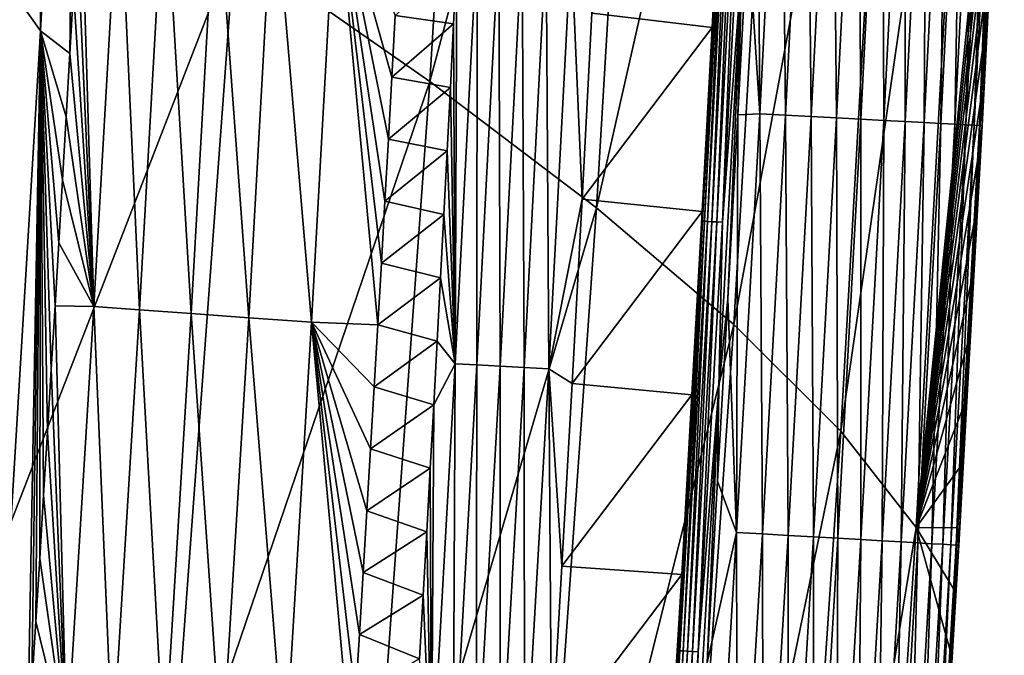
# Model space of a CAD drawing. Header units: millimetres. Extents: x -300 to 300, y -500 to 500.
# Tile 352 of 656: x 279 to 297, y -164 to -152. Entities that reach past the tile are written whole.
import ezdxf

# ---------------------------------------------------------------- set-up
doc = ezdxf.new("R2010")
doc.units = ezdxf.units.MM
doc.header["$LTSCALE"] = 81.481481
for name, color, linetype in [('19', 7, 'CONTINUOUS'), ('21', 7, 'CONTINUOUS'), ('23', 7, 'CONTINUOUS'), ('26', 7, 'CONTINUOUS'), ('27', 7, 'CONTINUOUS'), ('29', 7, 'CONTINUOUS'), ('30', 7, 'CONTINUOUS'), ('32', 7, 'CONTINUOUS')]:
    doc.layers.add(name, color=color, linetype=linetype)

msp = doc.modelspace()

# ---------------------------------------------------------------- linework, layer by layer
at = {"layer": '19', "color": 7, "linetype": 'CONTINUOUS'}
for points in [[(286.378, -153.434, 27.066), (287.427, -136.188, 26.997), (282.832, -150.961, 30.897), (286.378, -153.434, 27.066)], [(286.378, -153.434, 27.066), (290.448, -138.254, 22.972), (287.427, -136.188, 26.997), (286.378, -153.434, 27.066)], [(289.408, -155.733, 23.032), (290.448, -138.254, 22.972), (286.378, -153.434, 27.066), (289.408, -155.733, 23.032)], [(289.408, -155.733, 23.032), (292.93, -140.163, 18.74), (290.448, -138.254, 22.972), (289.408, -155.733, 23.032)], [(291.903, -157.854, 18.789), (292.93, -140.163, 18.74), (289.408, -155.733, 23.032), (291.903, -157.854, 18.789)], [(291.903, -157.854, 18.789), (294.854, -141.911, 14.295), (292.93, -140.163, 18.74), (291.903, -157.854, 18.789)], [(293.844, -159.792, 14.333), (294.854, -141.911, 14.295), (291.903, -157.854, 18.789), (293.844, -159.792, 14.333)], [(293.844, -159.792, 14.333), (296.201, -143.496, 9.634), (294.854, -141.911, 14.295), (293.844, -159.792, 14.333)], [(295.213, -161.543, 9.658), (296.201, -143.496, 9.634), (293.844, -159.792, 14.333), (295.213, -161.543, 9.658)], [(296.201, -143.496, 9.634), (295.213, -161.543, 9.658), (296.815, -145.735, 5.622), (296.201, -143.496, 9.634)], [(296.815, -145.735, 5.622), (295.213, -161.543, 9.658), (296.759, -146.865, 5.625), (296.815, -145.735, 5.622)], [(296.759, -146.865, 5.625), (295.213, -161.543, 9.658), (296.702, -147.995, 5.628), (296.759, -146.865, 5.625)], [(296.702, -147.995, 5.628), (295.213, -161.543, 9.658), (296.644, -149.125, 5.631), (296.702, -147.995, 5.628)], [(277.575, -164.529, 34.622), (282.832, -150.961, 30.897), (278.788, -148.318, 34.53), (277.575, -164.529, 34.622)], [(296.644, -149.125, 5.631), (295.213, -161.543, 9.658), (296.586, -150.255, 5.634), (296.644, -149.125, 5.631)], [(296.586, -150.255, 5.634), (295.213, -161.543, 9.658), (296.528, -151.384, 5.637), (296.586, -150.255, 5.634)], [(281.62, -167.434, 30.982), (282.832, -150.961, 30.897), (277.575, -164.529, 34.622), (281.62, -167.434, 30.982)], [(281.62, -167.434, 30.982), (286.378, -153.434, 27.066), (282.832, -150.961, 30.897), (281.62, -167.434, 30.982)], [(296.528, -151.384, 5.637), (295.213, -161.543, 9.658), (296.468, -152.514, 5.64), (296.528, -151.384, 5.637)], [(296.468, -152.514, 5.64), (295.213, -161.543, 9.658), (296.408, -153.643, 5.643), (296.468, -152.514, 5.64)], [(285.171, -170.149, 27.142), (286.378, -153.434, 27.066), (281.62, -167.434, 30.982), (285.171, -170.149, 27.142)], [(285.171, -170.149, 27.142), (289.408, -155.733, 23.032), (286.378, -153.434, 27.066), (285.171, -170.149, 27.142)], [(296.408, -153.643, 5.643), (295.213, -161.543, 9.658), (296.347, -154.773, 5.646), (296.408, -153.643, 5.643)], [(296.347, -154.773, 5.646), (295.213, -161.543, 9.658), (296.286, -155.902, 5.65), (296.347, -154.773, 5.646)], [(288.211, -172.668, 23.098), (289.408, -155.733, 23.032), (285.171, -170.149, 27.142), (288.211, -172.668, 23.098)], [(288.211, -172.668, 23.098), (291.903, -157.854, 18.789), (289.408, -155.733, 23.032), (288.211, -172.668, 23.098)], [(296.286, -155.902, 5.65), (295.213, -161.543, 9.658), (296.224, -157.031, 5.653), (296.286, -155.902, 5.65)], [(296.224, -157.031, 5.653), (295.213, -161.543, 9.658), (296.161, -158.16, 5.656), (296.224, -157.031, 5.653)], [(290.72, -174.986, 18.844), (291.903, -157.854, 18.789), (288.211, -172.668, 23.098), (290.72, -174.986, 18.844)], [(290.72, -174.986, 18.844), (293.844, -159.792, 14.333), (291.903, -157.854, 18.789), (290.72, -174.986, 18.844)], [(296.161, -158.16, 5.656), (295.213, -161.543, 9.658), (296.097, -159.289, 5.659), (296.161, -158.16, 5.656)], [(296.097, -159.289, 5.659), (295.213, -161.543, 9.658), (296.033, -160.417, 5.663), (296.097, -159.289, 5.659)], [(292.679, -177.1, 14.374), (293.844, -159.792, 14.333), (290.72, -174.986, 18.844), (292.679, -177.1, 14.374)], [(292.679, -177.1, 14.374), (295.213, -161.543, 9.658), (293.844, -159.792, 14.333), (292.679, -177.1, 14.374)], [(296.033, -160.417, 5.663), (295.213, -161.543, 9.658), (295.968, -161.546, 5.666), (296.033, -160.417, 5.663)], [(294.071, -179.003, 9.684), (295.213, -161.543, 9.658), (292.679, -177.1, 14.374), (294.071, -179.003, 9.684)], [(295.213, -161.543, 9.658), (294.071, -179.003, 9.684), (295.835, -163.802, 5.673), (295.213, -161.543, 9.658)], [(295.968, -161.546, 5.666), (295.213, -161.543, 9.658), (295.902, -162.674, 5.669), (295.968, -161.546, 5.666)], [(295.902, -162.674, 5.669), (295.213, -161.543, 9.658), (295.835, -163.802, 5.673), (295.902, -162.674, 5.669)], [(295.835, -163.802, 5.673), (294.071, -179.003, 9.684), (295.768, -164.93, 5.676), (295.835, -163.802, 5.673)]]:
    msp.add_3dface(points, dxfattribs=at)
at = {"layer": '21', "color": 7, "linetype": 'CONTINUOUS'}
for points in [[(278.562, -151.458, 12.559), (279.26, -138.54, 12.583), (279.313, -152.518, 11.064), (278.562, -151.458, 12.559)], [(279.313, -152.518, 11.064), (279.26, -138.54, 12.583), (280.007, -139.521, 11.1), (279.313, -152.518, 11.064)], [(279.313, -152.518, 11.064), (280.007, -139.521, 11.1), (279.843, -152.929, 9.884), (279.313, -152.518, 11.064)], [(279.843, -152.929, 9.884), (280.007, -139.521, 11.1), (279.908, -151.783, 9.887), (279.843, -152.929, 9.884)], [(278.539, -165.204, 11.025), (278.562, -151.458, 12.559), (279.313, -152.518, 11.064), (278.539, -165.204, 11.025)], [(278.539, -165.204, 11.025), (279.313, -152.518, 11.064), (279.076, -165.543, 9.851), (278.539, -165.204, 11.025)], [(279.076, -165.543, 9.851), (279.313, -152.518, 11.064), (279.15, -164.396, 9.854), (279.076, -165.543, 9.851)], [(279.15, -164.396, 9.854), (279.313, -152.518, 11.064), (279.223, -163.249, 9.857), (279.15, -164.396, 9.854)], [(279.223, -163.249, 9.857), (279.313, -152.518, 11.064), (279.295, -162.102, 9.86), (279.223, -163.249, 9.857)], [(279.295, -162.102, 9.86), (279.313, -152.518, 11.064), (279.366, -160.955, 9.863), (279.295, -162.102, 9.86)], [(279.366, -160.955, 9.863), (279.313, -152.518, 11.064), (279.437, -159.808, 9.866), (279.366, -160.955, 9.863)], [(279.437, -159.808, 9.866), (279.313, -152.518, 11.064), (279.506, -158.661, 9.869), (279.437, -159.808, 9.866)], [(279.506, -158.661, 9.869), (279.313, -152.518, 11.064), (279.575, -157.514, 9.872), (279.506, -158.661, 9.869)], [(279.575, -157.514, 9.872), (279.313, -152.518, 11.064), (279.643, -156.368, 9.875), (279.575, -157.514, 9.872)], [(279.643, -156.368, 9.875), (279.313, -152.518, 11.064), (279.711, -155.221, 9.878), (279.643, -156.368, 9.875)], [(279.711, -155.221, 9.878), (279.313, -152.518, 11.064), (279.777, -154.075, 9.881), (279.711, -155.221, 9.878)], [(279.777, -154.075, 9.881), (279.313, -152.518, 11.064), (279.843, -152.929, 9.884), (279.777, -154.075, 9.881)]]:
    msp.add_3dface(points, dxfattribs=at)
at = {"layer": '23', "color": 7, "linetype": 'CONTINUOUS'}
for points in [[(286.812, -152.39, 1.375), (285.754, -152.234, 2.225), (286.869, -151.237, 1.376), (286.812, -152.39, 1.375)], [(285.692, -153.36, 2.228), (285.754, -152.234, 2.225), (286.812, -152.39, 1.375), (285.692, -153.36, 2.228)], [(286.754, -153.544, 1.374), (285.692, -153.36, 2.228), (286.812, -152.39, 1.375), (286.754, -153.544, 1.374)], [(285.629, -154.485, 2.23), (285.692, -153.36, 2.228), (286.754, -153.544, 1.374), (285.629, -154.485, 2.23)], [(286.695, -154.697, 1.373), (285.629, -154.485, 2.23), (286.754, -153.544, 1.374), (286.695, -154.697, 1.373)], [(285.566, -155.611, 2.233), (285.629, -154.485, 2.23), (286.695, -154.697, 1.373), (285.566, -155.611, 2.233)], [(286.635, -155.85, 1.372), (285.566, -155.611, 2.233), (286.695, -154.697, 1.373), (286.635, -155.85, 1.372)], [(285.502, -156.736, 2.235), (285.566, -155.611, 2.233), (286.635, -155.85, 1.372), (285.502, -156.736, 2.235)], [(286.574, -157.004, 1.371), (285.502, -156.736, 2.235), (286.635, -155.85, 1.372), (286.574, -157.004, 1.371)], [(285.437, -157.861, 2.238), (285.502, -156.736, 2.235), (286.574, -157.004, 1.371), (285.437, -157.861, 2.238)], [(286.513, -158.157, 1.37), (285.437, -157.861, 2.238), (286.574, -157.004, 1.371), (286.513, -158.157, 1.37)], [(285.371, -158.987, 2.24), (285.437, -157.861, 2.238), (286.513, -158.157, 1.37), (285.371, -158.987, 2.24)], [(286.451, -159.311, 1.368), (285.371, -158.987, 2.24), (286.513, -158.157, 1.37), (286.451, -159.311, 1.368)], [(285.305, -160.112, 2.243), (285.371, -158.987, 2.24), (286.451, -159.311, 1.368), (285.305, -160.112, 2.243)], [(286.389, -160.465, 1.367), (285.305, -160.112, 2.243), (286.451, -159.311, 1.368), (286.389, -160.465, 1.367)], [(285.237, -161.237, 2.245), (285.305, -160.112, 2.243), (286.389, -160.465, 1.367), (285.237, -161.237, 2.245)], [(286.325, -161.618, 1.366), (285.237, -161.237, 2.245), (286.389, -160.465, 1.367), (286.325, -161.618, 1.366)], [(285.169, -162.362, 2.248), (285.237, -161.237, 2.245), (286.325, -161.618, 1.366), (285.169, -162.362, 2.248)], [(286.261, -162.772, 1.365), (285.169, -162.362, 2.248), (286.325, -161.618, 1.366), (286.261, -162.772, 1.365)], [(285.101, -163.486, 2.25), (285.169, -162.362, 2.248), (286.261, -162.772, 1.365), (285.101, -163.486, 2.25)], [(286.196, -163.926, 1.364), (285.101, -163.486, 2.25), (286.261, -162.772, 1.365), (286.196, -163.926, 1.364)], [(285.031, -164.611, 2.253), (285.101, -163.486, 2.25), (286.196, -163.926, 1.364), (285.031, -164.611, 2.253)]]:
    msp.add_3dface(points, dxfattribs=at)
at = {"layer": '26', "color": 7, "linetype": 'CONTINUOUS'}
for points in [[(279.972, -150.637, 9.889), (280.036, -149.491, 9.892), (280.281, -157.523, 8.422), (279.972, -150.637, 9.889)], [(280.036, -149.491, 9.892), (280.738, -149.491, 8.436), (280.281, -157.523, 8.422), (280.036, -149.491, 9.892)], [(280.738, -149.491, 8.436), (281.107, -157.585, 7.021), (280.281, -157.523, 8.422), (280.738, -149.491, 8.436)], [(281.561, -149.549, 7.029), (281.107, -157.585, 7.021), (280.738, -149.491, 8.436), (281.561, -149.549, 7.029)], [(281.561, -149.549, 7.029), (282.047, -157.654, 5.688), (281.107, -157.585, 7.021), (281.561, -149.549, 7.029)], [(282.498, -149.613, 5.689), (282.047, -157.654, 5.688), (281.561, -149.549, 7.029), (282.498, -149.613, 5.689)], [(282.498, -149.613, 5.689), (283.092, -157.729, 4.436), (282.047, -157.654, 5.688), (282.498, -149.613, 5.689)], [(283.542, -149.682, 4.431), (283.092, -157.729, 4.436), (282.498, -149.613, 5.689), (283.542, -149.682, 4.431)], [(283.542, -149.682, 4.431), (284.232, -157.81, 3.278), (283.092, -157.729, 4.436), (283.542, -149.682, 4.431)], [(284.681, -149.757, 3.266), (284.232, -157.81, 3.278), (283.542, -149.682, 4.431), (284.681, -149.757, 3.266)], [(284.681, -149.757, 3.266), (285.437, -157.861, 2.238), (284.232, -157.81, 3.278), (284.681, -149.757, 3.266)], [(285.754, -152.234, 2.225), (285.692, -153.36, 2.228), (284.681, -149.757, 3.266), (285.754, -152.234, 2.225)], [(285.692, -153.36, 2.228), (285.629, -154.485, 2.23), (284.681, -149.757, 3.266), (285.692, -153.36, 2.228)], [(285.629, -154.485, 2.23), (285.566, -155.611, 2.233), (284.681, -149.757, 3.266), (285.629, -154.485, 2.23)], [(285.566, -155.611, 2.233), (285.502, -156.736, 2.235), (284.681, -149.757, 3.266), (285.566, -155.611, 2.233)], [(285.502, -156.736, 2.235), (285.437, -157.861, 2.238), (284.681, -149.757, 3.266), (285.502, -156.736, 2.235)], [(279.908, -151.783, 9.887), (279.972, -150.637, 9.889), (280.281, -157.523, 8.422), (279.908, -151.783, 9.887)], [(279.843, -152.929, 9.884), (279.908, -151.783, 9.887), (280.281, -157.523, 8.422), (279.843, -152.929, 9.884)], [(279.777, -154.075, 9.881), (279.843, -152.929, 9.884), (280.281, -157.523, 8.422), (279.777, -154.075, 9.881)], [(279.711, -155.221, 9.878), (279.777, -154.075, 9.881), (280.281, -157.523, 8.422), (279.711, -155.221, 9.878)], [(279.643, -156.368, 9.875), (279.711, -155.221, 9.878), (280.281, -157.523, 8.422), (279.643, -156.368, 9.875)], [(279.575, -157.514, 9.872), (279.643, -156.368, 9.875), (280.281, -157.523, 8.422), (279.575, -157.514, 9.872)], [(279.506, -158.661, 9.869), (279.575, -157.514, 9.872), (279.787, -165.547, 8.407), (279.506, -158.661, 9.869)], [(279.575, -157.514, 9.872), (280.281, -157.523, 8.422), (279.787, -165.547, 8.407), (279.575, -157.514, 9.872)], [(280.281, -157.523, 8.422), (280.616, -165.614, 7.013), (279.787, -165.547, 8.407), (280.281, -157.523, 8.422)], [(281.107, -157.585, 7.021), (280.616, -165.614, 7.013), (280.281, -157.523, 8.422), (281.107, -157.585, 7.021)], [(281.107, -157.585, 7.021), (281.558, -165.689, 5.687), (280.616, -165.614, 7.013), (281.107, -157.585, 7.021)], [(282.047, -157.654, 5.688), (281.558, -165.689, 5.687), (281.107, -157.585, 7.021), (282.047, -157.654, 5.688)], [(282.047, -157.654, 5.688), (282.604, -165.77, 4.442), (281.558, -165.689, 5.687), (282.047, -157.654, 5.688)], [(283.092, -157.729, 4.436), (282.604, -165.77, 4.442), (282.047, -157.654, 5.688), (283.092, -157.729, 4.436)], [(283.092, -157.729, 4.436), (283.745, -165.857, 3.29), (282.604, -165.77, 4.442), (283.092, -157.729, 4.436)], [(284.232, -157.81, 3.278), (283.745, -165.857, 3.29), (283.092, -157.729, 4.436), (284.232, -157.81, 3.278)], [(284.232, -157.81, 3.278), (284.961, -165.736, 2.256), (283.745, -165.857, 3.29), (284.232, -157.81, 3.278)], [(285.437, -157.861, 2.238), (285.371, -158.987, 2.24), (284.232, -157.81, 3.278), (285.437, -157.861, 2.238)], [(285.371, -158.987, 2.24), (285.305, -160.112, 2.243), (284.232, -157.81, 3.278), (285.371, -158.987, 2.24)], [(285.305, -160.112, 2.243), (285.237, -161.237, 2.245), (284.232, -157.81, 3.278), (285.305, -160.112, 2.243)], [(285.237, -161.237, 2.245), (285.169, -162.362, 2.248), (284.232, -157.81, 3.278), (285.237, -161.237, 2.245)], [(285.169, -162.362, 2.248), (285.101, -163.486, 2.25), (284.232, -157.81, 3.278), (285.169, -162.362, 2.248)], [(285.101, -163.486, 2.25), (285.031, -164.611, 2.253), (284.232, -157.81, 3.278), (285.101, -163.486, 2.25)], [(285.031, -164.611, 2.253), (284.961, -165.736, 2.256), (284.232, -157.81, 3.278), (285.031, -164.611, 2.253)], [(279.437, -159.808, 9.866), (279.506, -158.661, 9.869), (279.787, -165.547, 8.407), (279.437, -159.808, 9.866)], [(279.366, -160.955, 9.863), (279.437, -159.808, 9.866), (279.787, -165.547, 8.407), (279.366, -160.955, 9.863)], [(279.295, -162.102, 9.86), (279.366, -160.955, 9.863), (279.787, -165.547, 8.407), (279.295, -162.102, 9.86)], [(279.223, -163.249, 9.857), (279.295, -162.102, 9.86), (279.787, -165.547, 8.407), (279.223, -163.249, 9.857)], [(279.15, -164.396, 9.854), (279.223, -163.249, 9.857), (279.787, -165.547, 8.407), (279.15, -164.396, 9.854)]]:
    msp.add_3dface(points, dxfattribs=at)
at = {"layer": '27', "color": 7, "linetype": 'CONTINUOUS'}
for points in [[(292.374, -154.023, 0.091), (292.328, -147.246, 0.031), (292.763, -146.413, 0.091), (292.374, -154.023, 0.091)], [(292.374, -154.023, 0.091), (292.763, -146.413, 0.091), (292.841, -154.048, 0.205), (292.374, -154.023, 0.091)], [(292.841, -154.048, 0.205), (292.763, -146.413, 0.091), (293.229, -146.436, 0.204), (292.841, -154.048, 0.205)], [(292.841, -154.048, 0.205), (293.229, -146.436, 0.204), (293.308, -154.073, 0.369), (292.841, -154.048, 0.205)], [(293.308, -154.073, 0.369), (293.229, -146.436, 0.204), (293.695, -146.459, 0.368), (293.308, -154.073, 0.369)], [(293.308, -154.073, 0.369), (293.695, -146.459, 0.368), (293.767, -154.098, 0.584), (293.308, -154.073, 0.369)], [(293.767, -154.098, 0.584), (293.695, -146.459, 0.368), (294.153, -146.482, 0.581), (293.767, -154.098, 0.584)], [(293.767, -154.098, 0.584), (294.153, -146.482, 0.581), (294.209, -154.121, 0.85), (293.767, -154.098, 0.584)], [(294.209, -154.121, 0.85), (294.153, -146.482, 0.581), (294.595, -146.503, 0.846), (294.209, -154.121, 0.85)], [(294.209, -154.121, 0.85), (294.595, -146.503, 0.846), (294.628, -154.144, 1.164), (294.209, -154.121, 0.85)], [(294.628, -154.144, 1.164), (294.595, -146.503, 0.846), (295.013, -146.524, 1.159), (294.628, -154.144, 1.164)], [(294.628, -154.144, 1.164), (295.013, -146.524, 1.159), (295.014, -154.164, 1.524), (294.628, -154.144, 1.164)], [(295.014, -154.164, 1.524), (295.013, -146.524, 1.159), (295.399, -146.543, 1.517), (295.014, -154.164, 1.524)], [(295.014, -154.164, 1.524), (295.399, -146.543, 1.517), (295.361, -154.183, 1.924), (295.014, -154.164, 1.524)], [(295.361, -154.183, 1.924), (295.399, -146.543, 1.517), (295.746, -146.56, 1.915), (295.361, -154.183, 1.924)], [(295.361, -154.183, 1.924), (295.746, -146.56, 1.915), (295.663, -154.199, 2.356), (295.361, -154.183, 1.924)], [(295.663, -154.199, 2.356), (295.746, -146.56, 1.915), (296.048, -146.575, 2.346), (295.663, -154.199, 2.356)], [(295.663, -154.199, 2.356), (296.048, -146.575, 2.346), (295.916, -154.212, 2.814), (295.663, -154.199, 2.356)], [(295.916, -154.212, 2.814), (296.048, -146.575, 2.346), (296.301, -146.587, 2.802), (295.916, -154.212, 2.814)], [(295.916, -154.212, 2.814), (296.301, -146.587, 2.802), (296.117, -154.223, 3.29), (295.916, -154.212, 2.814)], [(296.117, -154.223, 3.29), (296.301, -146.587, 2.802), (296.503, -146.597, 3.275), (296.117, -154.223, 3.29)], [(296.117, -154.223, 3.29), (296.503, -146.597, 3.275), (296.265, -154.231, 3.773), (296.117, -154.223, 3.29)], [(296.265, -154.231, 3.773), (296.503, -146.597, 3.275), (296.653, -146.605, 3.757), (296.265, -154.231, 3.773)], [(296.265, -154.231, 3.773), (296.653, -146.605, 3.757), (296.363, -154.236, 4.258), (296.265, -154.231, 3.773)], [(296.363, -154.236, 4.258), (296.653, -146.605, 3.757), (296.752, -146.609, 4.24), (296.363, -154.236, 4.258)], [(296.363, -154.236, 4.258), (296.752, -146.609, 4.24), (296.411, -154.239, 4.736), (296.363, -154.236, 4.258)], [(296.468, -152.514, 5.64), (296.408, -153.643, 5.643), (296.807, -146.612, 5.181), (296.468, -152.514, 5.64)], [(296.807, -146.612, 5.181), (296.408, -153.643, 5.643), (296.414, -154.239, 5.201), (296.807, -146.612, 5.181)], [(296.411, -154.239, 4.736), (296.752, -146.609, 4.24), (296.802, -146.612, 4.717), (296.411, -154.239, 4.736)], [(296.414, -154.239, 5.201), (296.411, -154.239, 4.736), (296.802, -146.612, 4.717), (296.414, -154.239, 5.201)], [(296.807, -146.612, 5.181), (296.414, -154.239, 5.201), (296.802, -146.612, 4.717), (296.807, -146.612, 5.181)], [(296.528, -151.384, 5.637), (296.468, -152.514, 5.64), (296.807, -146.612, 5.181), (296.528, -151.384, 5.637)], [(292.155, -150.664, 0.031), (292.328, -147.246, 0.031), (292.374, -154.023, 0.091), (292.155, -150.664, 0.031)], [(291.977, -154.043, 0.031), (292.155, -150.664, 0.031), (292.374, -154.023, 0.091), (291.977, -154.043, 0.031)], [(296.408, -153.643, 5.643), (296.347, -154.773, 5.646), (296.414, -154.239, 5.201), (296.408, -153.643, 5.643)], [(291.795, -157.386, 0.031), (291.977, -154.043, 0.031), (291.953, -161.631, 0.091), (291.795, -157.386, 0.031)], [(291.953, -161.631, 0.091), (291.977, -154.043, 0.031), (292.374, -154.023, 0.091), (291.953, -161.631, 0.091)], [(291.953, -161.631, 0.091), (292.374, -154.023, 0.091), (292.421, -161.658, 0.206), (291.953, -161.631, 0.091)], [(292.421, -161.658, 0.206), (292.374, -154.023, 0.091), (292.841, -154.048, 0.205), (292.421, -161.658, 0.206)], [(292.421, -161.658, 0.206), (292.841, -154.048, 0.205), (292.889, -161.685, 0.371), (292.421, -161.658, 0.206)], [(292.889, -161.685, 0.371), (292.841, -154.048, 0.205), (293.308, -154.073, 0.369), (292.889, -161.685, 0.371)], [(292.889, -161.685, 0.371), (293.308, -154.073, 0.369), (293.348, -161.712, 0.587), (292.889, -161.685, 0.371)], [(293.348, -161.712, 0.587), (293.308, -154.073, 0.369), (293.767, -154.098, 0.584), (293.348, -161.712, 0.587)], [(293.348, -161.712, 0.587), (293.767, -154.098, 0.584), (293.792, -161.737, 0.854), (293.348, -161.712, 0.587)], [(293.792, -161.737, 0.854), (293.767, -154.098, 0.584), (294.209, -154.121, 0.85), (293.792, -161.737, 0.854)], [(293.792, -161.737, 0.854), (294.209, -154.121, 0.85), (294.211, -161.761, 1.17), (293.792, -161.737, 0.854)], [(294.211, -161.761, 1.17), (294.209, -154.121, 0.85), (294.628, -154.144, 1.164), (294.211, -161.761, 1.17)], [(294.211, -161.761, 1.17), (294.628, -154.144, 1.164), (294.597, -161.784, 1.531), (294.211, -161.761, 1.17)], [(294.597, -161.784, 1.531), (294.628, -154.144, 1.164), (295.014, -154.164, 1.524), (294.597, -161.784, 1.531)], [(294.597, -161.784, 1.531), (295.014, -154.164, 1.524), (294.944, -161.804, 1.933), (294.597, -161.784, 1.531)], [(294.944, -161.804, 1.933), (295.014, -154.164, 1.524), (295.361, -154.183, 1.924), (294.944, -161.804, 1.933)], [(294.944, -161.804, 1.933), (295.361, -154.183, 1.924), (295.246, -161.821, 2.368), (294.944, -161.804, 1.933)], [(295.246, -161.821, 2.368), (295.361, -154.183, 1.924), (295.663, -154.199, 2.356), (295.246, -161.821, 2.368)], [(295.246, -161.821, 2.368), (295.663, -154.199, 2.356), (295.498, -161.836, 2.828), (295.246, -161.821, 2.368)], [(295.498, -161.836, 2.828), (295.663, -154.199, 2.356), (295.916, -154.212, 2.814), (295.498, -161.836, 2.828)], [(295.498, -161.836, 2.828), (295.916, -154.212, 2.814), (295.698, -161.847, 3.305), (295.498, -161.836, 2.828)], [(295.698, -161.847, 3.305), (295.916, -154.212, 2.814), (296.117, -154.223, 3.29), (295.698, -161.847, 3.305)], [(295.698, -161.847, 3.305), (296.117, -154.223, 3.29), (295.846, -161.856, 3.791), (295.698, -161.847, 3.305)], [(295.846, -161.856, 3.791), (296.117, -154.223, 3.29), (296.265, -154.231, 3.773), (295.846, -161.856, 3.791)], [(295.846, -161.856, 3.791), (296.265, -154.231, 3.773), (295.941, -161.861, 4.277), (295.846, -161.856, 3.791)], [(295.941, -161.861, 4.277), (296.265, -154.231, 3.773), (296.363, -154.236, 4.258), (295.941, -161.861, 4.277)], [(295.941, -161.861, 4.277), (296.363, -154.236, 4.258), (295.988, -161.864, 4.756), (295.941, -161.861, 4.277)], [(296.033, -160.417, 5.663), (295.968, -161.546, 5.666), (296.414, -154.239, 5.201), (296.033, -160.417, 5.663)], [(296.414, -154.239, 5.201), (295.968, -161.546, 5.666), (295.989, -161.864, 5.222), (296.414, -154.239, 5.201)], [(295.988, -161.864, 4.756), (296.363, -154.236, 4.258), (296.411, -154.239, 4.736), (295.988, -161.864, 4.756)], [(295.989, -161.864, 5.222), (295.988, -161.864, 4.756), (296.411, -154.239, 4.736), (295.989, -161.864, 5.222)], [(296.414, -154.239, 5.201), (295.989, -161.864, 5.222), (296.411, -154.239, 4.736), (296.414, -154.239, 5.201)], [(296.097, -159.289, 5.659), (296.033, -160.417, 5.663), (296.414, -154.239, 5.201), (296.097, -159.289, 5.659)], [(296.161, -158.16, 5.656), (296.097, -159.289, 5.659), (296.414, -154.239, 5.201), (296.161, -158.16, 5.656)], [(296.224, -157.031, 5.653), (296.161, -158.16, 5.656), (296.414, -154.239, 5.201), (296.224, -157.031, 5.653)], [(296.286, -155.902, 5.65), (296.224, -157.031, 5.653), (296.414, -154.239, 5.201), (296.286, -155.902, 5.65)], [(296.347, -154.773, 5.646), (296.286, -155.902, 5.65), (296.414, -154.239, 5.201), (296.347, -154.773, 5.646)], [(291.608, -160.702, 0.031), (291.795, -157.386, 0.031), (291.953, -161.631, 0.091), (291.608, -160.702, 0.031)], [(291.416, -164.002, 0.031), (291.608, -160.702, 0.031), (291.953, -161.631, 0.091), (291.416, -164.002, 0.031)], [(291.499, -169.237, 0.092), (291.416, -164.002, 0.031), (291.953, -161.631, 0.091), (291.499, -169.237, 0.092)], [(291.499, -169.237, 0.092), (291.953, -161.631, 0.091), (291.968, -169.266, 0.207), (291.499, -169.237, 0.092)], [(291.968, -169.266, 0.207), (291.953, -161.631, 0.091), (292.421, -161.658, 0.206), (291.968, -169.266, 0.207)], [(295.968, -161.546, 5.666), (295.902, -162.674, 5.669), (295.989, -161.864, 5.222), (295.968, -161.546, 5.666)], [(291.968, -169.266, 0.207), (292.421, -161.658, 0.206), (292.437, -169.295, 0.373), (291.968, -169.266, 0.207)], [(292.437, -169.295, 0.373), (292.421, -161.658, 0.206), (292.889, -161.685, 0.371), (292.437, -169.295, 0.373)], [(292.437, -169.295, 0.373), (292.889, -161.685, 0.371), (292.898, -169.324, 0.59), (292.437, -169.295, 0.373)], [(292.898, -169.324, 0.59), (292.889, -161.685, 0.371), (293.348, -161.712, 0.587), (292.898, -169.324, 0.59)], [(292.898, -169.324, 0.59), (293.348, -161.712, 0.587), (293.342, -169.351, 0.858), (292.898, -169.324, 0.59)], [(293.342, -169.351, 0.858), (293.348, -161.712, 0.587), (293.792, -161.737, 0.854), (293.342, -169.351, 0.858)], [(293.342, -169.351, 0.858), (293.792, -161.737, 0.854), (293.762, -169.377, 1.176), (293.342, -169.351, 0.858)], [(293.762, -169.377, 1.176), (293.792, -161.737, 0.854), (294.211, -161.761, 1.17), (293.762, -169.377, 1.176)], [(293.762, -169.377, 1.176), (294.211, -161.761, 1.17), (294.148, -169.402, 1.539), (293.762, -169.377, 1.176)], [(294.148, -169.402, 1.539), (294.211, -161.761, 1.17), (294.597, -161.784, 1.531), (294.148, -169.402, 1.539)], [(294.148, -169.402, 1.539), (294.597, -161.784, 1.531), (294.496, -169.423, 1.943), (294.148, -169.402, 1.539)], [(294.496, -169.423, 1.943), (294.597, -161.784, 1.531), (294.944, -161.804, 1.933), (294.496, -169.423, 1.943)], [(294.496, -169.423, 1.943), (294.944, -161.804, 1.933), (294.797, -169.442, 2.38), (294.496, -169.423, 1.943)], [(294.797, -169.442, 2.38), (294.944, -161.804, 1.933), (295.246, -161.821, 2.368), (294.797, -169.442, 2.38)], [(294.797, -169.442, 2.38), (295.246, -161.821, 2.368), (295.048, -169.458, 2.842), (294.797, -169.442, 2.38)], [(295.048, -169.458, 2.842), (295.246, -161.821, 2.368), (295.498, -161.836, 2.828), (295.048, -169.458, 2.842)], [(295.048, -169.458, 2.842), (295.498, -161.836, 2.828), (295.247, -169.47, 3.321), (295.048, -169.458, 2.842)], [(295.247, -169.47, 3.321), (295.498, -161.836, 2.828), (295.698, -161.847, 3.305), (295.247, -169.47, 3.321)], [(295.247, -169.47, 3.321), (295.698, -161.847, 3.305), (295.393, -169.479, 3.809), (295.247, -169.47, 3.321)], [(295.393, -169.479, 3.809), (295.698, -161.847, 3.305), (295.846, -161.856, 3.791), (295.393, -169.479, 3.809)], [(295.393, -169.479, 3.809), (295.846, -161.856, 3.791), (295.487, -169.485, 4.297), (295.393, -169.479, 3.809)], [(295.487, -169.485, 4.297), (295.846, -161.856, 3.791), (295.941, -161.861, 4.277), (295.487, -169.485, 4.297)], [(295.487, -169.485, 4.297), (295.941, -161.861, 4.277), (295.532, -169.488, 4.777), (295.487, -169.485, 4.297)], [(295.562, -168.314, 5.686), (295.492, -169.441, 5.69), (295.989, -161.864, 5.222), (295.562, -168.314, 5.686)], [(295.989, -161.864, 5.222), (295.492, -169.441, 5.69), (295.531, -169.488, 5.244), (295.989, -161.864, 5.222)], [(295.989, -161.864, 5.222), (295.531, -169.488, 5.244), (295.988, -161.864, 4.756), (295.989, -161.864, 5.222)], [(295.531, -169.488, 5.244), (295.532, -169.488, 4.777), (295.988, -161.864, 4.756), (295.531, -169.488, 5.244)], [(295.532, -169.488, 4.777), (295.941, -161.861, 4.277), (295.988, -161.864, 4.756), (295.532, -169.488, 4.777)], [(295.632, -167.186, 5.683), (295.562, -168.314, 5.686), (295.989, -161.864, 5.222), (295.632, -167.186, 5.683)], [(295.7, -166.058, 5.679), (295.632, -167.186, 5.683), (295.989, -161.864, 5.222), (295.7, -166.058, 5.679)], [(295.768, -164.93, 5.676), (295.7, -166.058, 5.679), (295.989, -161.864, 5.222), (295.768, -164.93, 5.676)], [(295.835, -163.802, 5.673), (295.768, -164.93, 5.676), (295.989, -161.864, 5.222), (295.835, -163.802, 5.673)], [(295.902, -162.674, 5.669), (295.835, -163.802, 5.673), (295.989, -161.864, 5.222), (295.902, -162.674, 5.669)]]:
    msp.add_3dface(points, dxfattribs=at)
at = {"layer": '29', "color": 7, "linetype": 'CONTINUOUS'}
for points in [[(291.506, -152.455, 0.5), (289.322, -152.191, 0.5), (291.682, -149.062, 0.5), (291.506, -152.455, 0.5)], [(289.146, -155.574, 0.5), (289.322, -152.191, 0.5), (291.506, -152.455, 0.5), (289.146, -155.574, 0.5)], [(291.327, -155.8, 0.5), (289.146, -155.574, 0.5), (291.506, -152.455, 0.5), (291.327, -155.8, 0.5)], [(288.965, -158.925, 0.5), (289.146, -155.574, 0.5), (291.327, -155.8, 0.5), (288.965, -158.925, 0.5)], [(291.142, -159.129, 0.5), (288.965, -158.925, 0.5), (291.327, -155.8, 0.5), (291.142, -159.129, 0.5)], [(288.78, -162.241, 0.5), (288.965, -158.925, 0.5), (291.142, -159.129, 0.5), (288.78, -162.241, 0.5)], [(290.955, -162.395, 0.5), (288.78, -162.241, 0.5), (291.142, -159.129, 0.5), (290.955, -162.395, 0.5)], [(288.591, -165.52, 0.5), (288.78, -162.241, 0.5), (290.955, -162.395, 0.5), (288.591, -165.52, 0.5)], [(290.767, -165.574, 0.5), (288.591, -165.52, 0.5), (290.955, -162.395, 0.5), (290.767, -165.574, 0.5)]]:
    msp.add_3dface(points, dxfattribs=at)
at = {"layer": '30', "color": 7, "linetype": 'CONTINUOUS'}
for points in [[(291.332, -155.974, 0.404), (291.682, -149.062, 0.5), (291.742, -148.169, 0.404), (291.332, -155.974, 0.404)], [(291.332, -155.974, 0.404), (291.742, -148.169, 0.404), (291.368, -155.976, 0.307), (291.332, -155.974, 0.404)], [(291.368, -155.976, 0.307), (291.742, -148.169, 0.404), (291.777, -148.17, 0.307), (291.368, -155.976, 0.307)], [(291.368, -155.976, 0.307), (291.777, -148.17, 0.307), (291.425, -155.979, 0.216), (291.368, -155.976, 0.307)], [(291.425, -155.979, 0.216), (291.777, -148.17, 0.307), (291.835, -148.173, 0.216), (291.425, -155.979, 0.216)], [(291.425, -155.979, 0.216), (291.835, -148.173, 0.216), (291.503, -155.984, 0.138), (291.425, -155.979, 0.216)], [(291.503, -155.984, 0.138), (291.835, -148.173, 0.216), (291.913, -148.177, 0.138), (291.503, -155.984, 0.138)], [(291.503, -155.984, 0.138), (291.913, -148.177, 0.138), (291.596, -155.989, 0.079), (291.503, -155.984, 0.138)], [(291.596, -155.989, 0.079), (291.913, -148.177, 0.138), (292.006, -148.182, 0.079), (291.596, -155.989, 0.079)], [(291.596, -155.989, 0.079), (292.006, -148.182, 0.079), (291.697, -155.994, 0.042), (291.596, -155.989, 0.079)], [(291.697, -155.994, 0.042), (292.006, -148.182, 0.079), (292.106, -148.187, 0.042), (291.697, -155.994, 0.042)], [(291.697, -155.994, 0.042), (292.106, -148.187, 0.042), (292.052, -151.226, 0.028), (291.697, -155.994, 0.042)], [(291.506, -152.455, 0.5), (291.682, -149.062, 0.5), (291.332, -155.974, 0.404), (291.506, -152.455, 0.5)], [(292.155, -150.664, 0.031), (291.977, -154.043, 0.031), (292.052, -151.226, 0.028), (292.155, -150.664, 0.031)], [(291.795, -157.386, 0.031), (291.632, -158.988, 0.028), (292.052, -151.226, 0.028), (291.795, -157.386, 0.031)], [(291.632, -158.988, 0.028), (291.697, -155.994, 0.042), (292.052, -151.226, 0.028), (291.632, -158.988, 0.028)], [(291.977, -154.043, 0.031), (291.795, -157.386, 0.031), (292.052, -151.226, 0.028), (291.977, -154.043, 0.031)], [(291.327, -155.8, 0.5), (291.506, -152.455, 0.5), (291.332, -155.974, 0.404), (291.327, -155.8, 0.5)], [(291.142, -159.129, 0.5), (291.327, -155.8, 0.5), (291.332, -155.974, 0.404), (291.142, -159.129, 0.5)], [(290.889, -163.778, 0.404), (291.142, -159.129, 0.5), (291.332, -155.974, 0.404), (290.889, -163.778, 0.404)], [(290.889, -163.778, 0.404), (291.332, -155.974, 0.404), (290.924, -163.78, 0.307), (290.889, -163.778, 0.404)], [(290.924, -163.78, 0.307), (291.332, -155.974, 0.404), (291.368, -155.976, 0.307), (290.924, -163.78, 0.307)], [(290.924, -163.78, 0.307), (291.368, -155.976, 0.307), (290.982, -163.783, 0.216), (290.924, -163.78, 0.307)], [(290.982, -163.783, 0.216), (291.368, -155.976, 0.307), (291.425, -155.979, 0.216), (290.982, -163.783, 0.216)], [(290.982, -163.783, 0.216), (291.425, -155.979, 0.216), (291.06, -163.788, 0.138), (290.982, -163.783, 0.216)], [(291.06, -163.788, 0.138), (291.425, -155.979, 0.216), (291.503, -155.984, 0.138), (291.06, -163.788, 0.138)], [(291.06, -163.788, 0.138), (291.503, -155.984, 0.138), (291.153, -163.793, 0.079), (291.06, -163.788, 0.138)], [(291.153, -163.793, 0.079), (291.503, -155.984, 0.138), (291.596, -155.989, 0.079), (291.153, -163.793, 0.079)], [(291.153, -163.793, 0.079), (291.596, -155.989, 0.079), (291.253, -163.799, 0.042), (291.153, -163.793, 0.079)], [(291.253, -163.799, 0.042), (291.596, -155.989, 0.079), (291.697, -155.994, 0.042), (291.253, -163.799, 0.042)], [(291.253, -163.799, 0.042), (291.697, -155.994, 0.042), (291.632, -158.988, 0.028), (291.253, -163.799, 0.042)], [(291.795, -157.386, 0.031), (291.608, -160.702, 0.031), (291.632, -158.988, 0.028), (291.795, -157.386, 0.031)], [(290.955, -162.395, 0.5), (291.142, -159.129, 0.5), (290.889, -163.778, 0.404), (290.955, -162.395, 0.5)], [(291.416, -164.002, 0.031), (291.178, -166.749, 0.028), (291.632, -158.988, 0.028), (291.416, -164.002, 0.031)], [(291.178, -166.749, 0.028), (291.253, -163.799, 0.042), (291.632, -158.988, 0.028), (291.178, -166.749, 0.028)], [(291.608, -160.702, 0.031), (291.416, -164.002, 0.031), (291.632, -158.988, 0.028), (291.608, -160.702, 0.031)], [(290.767, -165.574, 0.5), (290.955, -162.395, 0.5), (290.889, -163.778, 0.404), (290.767, -165.574, 0.5)], [(290.41, -171.579, 0.404), (290.767, -165.574, 0.5), (290.889, -163.778, 0.404), (290.41, -171.579, 0.404)], [(290.41, -171.579, 0.404), (290.889, -163.778, 0.404), (290.446, -171.582, 0.307), (290.41, -171.579, 0.404)], [(290.446, -171.582, 0.307), (290.889, -163.778, 0.404), (290.924, -163.78, 0.307), (290.446, -171.582, 0.307)], [(290.446, -171.582, 0.307), (290.924, -163.78, 0.307), (290.504, -171.585, 0.216), (290.446, -171.582, 0.307)], [(290.504, -171.585, 0.216), (290.924, -163.78, 0.307), (290.982, -163.783, 0.216), (290.504, -171.585, 0.216)], [(290.504, -171.585, 0.216), (290.982, -163.783, 0.216), (290.581, -171.59, 0.138), (290.504, -171.585, 0.216)], [(290.581, -171.59, 0.138), (290.982, -163.783, 0.216), (291.06, -163.788, 0.138), (290.581, -171.59, 0.138)], [(290.581, -171.59, 0.138), (291.06, -163.788, 0.138), (290.674, -171.596, 0.079), (290.581, -171.59, 0.138)], [(290.674, -171.596, 0.079), (291.06, -163.788, 0.138), (291.153, -163.793, 0.079), (290.674, -171.596, 0.079)], [(290.674, -171.596, 0.079), (291.153, -163.793, 0.079), (290.774, -171.603, 0.042), (290.674, -171.596, 0.079)], [(290.774, -171.603, 0.042), (291.153, -163.793, 0.079), (291.253, -163.799, 0.042), (290.774, -171.603, 0.042)], [(290.774, -171.603, 0.042), (291.253, -163.799, 0.042), (291.178, -166.749, 0.028), (290.774, -171.603, 0.042)]]:
    msp.add_3dface(points, dxfattribs=at)
at = {"layer": '32', "color": 7, "linetype": 'CONTINUOUS'}
for points in [[(286.84, -158.565, 1.121), (286.869, -151.237, 1.376), (287.238, -150.858, 1.127), (286.84, -158.565, 1.121)], [(286.84, -158.565, 1.121), (287.238, -150.858, 1.127), (287.236, -158.587, 0.901), (286.84, -158.565, 1.121)], [(287.236, -158.587, 0.901), (287.238, -150.858, 1.127), (287.634, -150.878, 0.904), (287.236, -158.587, 0.901)], [(287.236, -158.587, 0.901), (287.634, -150.878, 0.904), (287.656, -158.61, 0.726), (287.236, -158.587, 0.901)], [(287.656, -158.61, 0.726), (287.634, -150.878, 0.904), (288.057, -150.899, 0.727), (287.656, -158.61, 0.726)], [(287.656, -158.61, 0.726), (288.057, -150.899, 0.727), (288.094, -158.634, 0.599), (287.656, -158.61, 0.726)], [(288.094, -158.634, 0.599), (288.057, -150.899, 0.727), (288.496, -150.921, 0.6), (288.094, -158.634, 0.599)], [(288.094, -158.634, 0.599), (288.496, -150.921, 0.6), (288.541, -158.658, 0.524), (288.094, -158.634, 0.599)], [(288.541, -158.658, 0.524), (288.496, -150.921, 0.6), (288.945, -150.944, 0.524), (288.541, -158.658, 0.524)], [(289.146, -155.574, 0.5), (288.541, -158.658, 0.524), (288.945, -150.944, 0.524), (289.146, -155.574, 0.5)], [(289.322, -152.191, 0.5), (289.146, -155.574, 0.5), (288.945, -150.944, 0.524), (289.322, -152.191, 0.5)], [(286.812, -152.39, 1.375), (286.869, -151.237, 1.376), (286.84, -158.565, 1.121), (286.812, -152.39, 1.375)], [(286.754, -153.544, 1.374), (286.812, -152.39, 1.375), (286.84, -158.565, 1.121), (286.754, -153.544, 1.374)], [(286.695, -154.697, 1.373), (286.754, -153.544, 1.374), (286.84, -158.565, 1.121), (286.695, -154.697, 1.373)], [(286.635, -155.85, 1.372), (286.695, -154.697, 1.373), (286.84, -158.565, 1.121), (286.635, -155.85, 1.372)], [(289.146, -155.574, 0.5), (288.965, -158.925, 0.5), (288.541, -158.658, 0.524), (289.146, -155.574, 0.5)], [(286.574, -157.004, 1.371), (286.635, -155.85, 1.372), (286.84, -158.565, 1.121), (286.574, -157.004, 1.371)], [(286.513, -158.157, 1.37), (286.574, -157.004, 1.371), (286.84, -158.565, 1.121), (286.513, -158.157, 1.37)], [(286.451, -159.311, 1.368), (286.513, -158.157, 1.37), (286.84, -158.565, 1.121), (286.451, -159.311, 1.368)], [(286.41, -166.27, 1.116), (286.451, -159.311, 1.368), (286.84, -158.565, 1.121), (286.41, -166.27, 1.116)], [(286.41, -166.27, 1.116), (286.84, -158.565, 1.121), (286.804, -166.293, 0.897), (286.41, -166.27, 1.116)], [(286.804, -166.293, 0.897), (286.84, -158.565, 1.121), (287.236, -158.587, 0.901), (286.804, -166.293, 0.897)], [(286.804, -166.293, 0.897), (287.236, -158.587, 0.901), (287.223, -166.318, 0.724), (286.804, -166.293, 0.897)], [(287.223, -166.318, 0.724), (287.236, -158.587, 0.901), (287.656, -158.61, 0.726), (287.223, -166.318, 0.724)], [(287.223, -166.318, 0.724), (287.656, -158.61, 0.726), (287.659, -166.343, 0.598), (287.223, -166.318, 0.724)], [(287.659, -166.343, 0.598), (287.656, -158.61, 0.726), (288.094, -158.634, 0.599), (287.659, -166.343, 0.598)], [(287.659, -166.343, 0.598), (288.094, -158.634, 0.599), (288.103, -166.37, 0.524), (287.659, -166.343, 0.598)], [(288.103, -166.37, 0.524), (288.094, -158.634, 0.599), (288.541, -158.658, 0.524), (288.103, -166.37, 0.524)], [(288.591, -165.52, 0.5), (288.103, -166.37, 0.524), (288.541, -158.658, 0.524), (288.591, -165.52, 0.5)], [(288.965, -158.925, 0.5), (288.78, -162.241, 0.5), (288.541, -158.658, 0.524), (288.965, -158.925, 0.5)], [(288.78, -162.241, 0.5), (288.591, -165.52, 0.5), (288.541, -158.658, 0.524), (288.78, -162.241, 0.5)], [(286.389, -160.465, 1.367), (286.451, -159.311, 1.368), (286.41, -166.27, 1.116), (286.389, -160.465, 1.367)], [(286.325, -161.618, 1.366), (286.389, -160.465, 1.367), (286.41, -166.27, 1.116), (286.325, -161.618, 1.366)], [(286.261, -162.772, 1.365), (286.325, -161.618, 1.366), (286.41, -166.27, 1.116), (286.261, -162.772, 1.365)], [(286.196, -163.926, 1.364), (286.261, -162.772, 1.365), (286.41, -166.27, 1.116), (286.196, -163.926, 1.364)]]:
    msp.add_3dface(points, dxfattribs=at)

doc.saveas('drawing.dxf')
